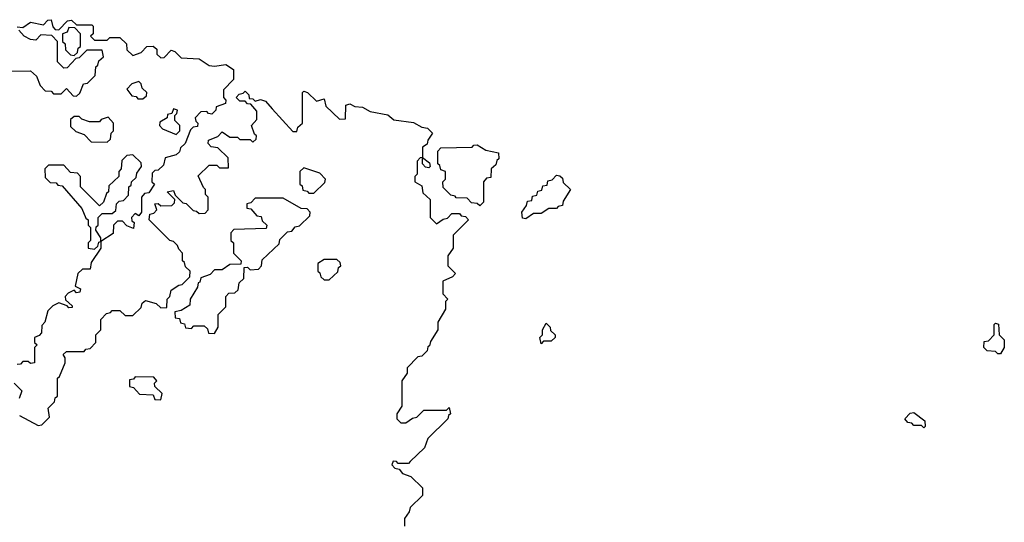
# Model space of a CAD drawing. Extents: x 2708302 to 2968450, y 494490 to 722710.
# Tile 279 of 284: x 2902922 to 2906780, y 687350 to 689320. Entities that reach past the tile are written whole.
import ezdxf

# ---------------------------------------------------------------- set-up
doc = ezdxf.new("R2010")
doc.units = 0

msp = doc.modelspace()

# ---------------------------------------------------------------- linework, layer by layer
at = {"layer": '0CON20XD'}
for points in [[(2902911.7, 689291.7), (2902935, 689290), (2902965, 689310), (2903015, 689300), (2903031.7, 689318.3), (2903045, 689320), (2903051.7, 689291.7), (2903061.7, 689281.7), (2903075, 689280), (2903110, 689315), (2903125, 689317.5), (2903145, 689300), (2903205, 689300), (2903210, 689295), (2903210, 689265), (2903200, 689255), (2903215, 689240), (2903265, 689240), (2903275, 689250), (2903315, 689250), (2903340, 689225), (2903341.7, 689201.7), (2903365, 689180), (2903398.3, 689191.7), (2903420, 689215), (2903445, 689216.7), (2903460, 689205), (2903460, 689185), (2903475, 689170), (2903488.3, 689171.7), (2903515, 689200), (2903530, 689195), (2903555, 689170), (2903625, 689166.7), (2903665, 689140), (2903685, 689137.5), (2903730, 689145), (2903760, 689125), (2903760, 689085), (2903720, 689045), (2903720, 689015), (2903730, 689005), (2903728.3, 688991.7), (2903691.7, 688978.3), (2903690, 688965)], [(2902851.7, 689118.3), (2902965, 689120), (2902988.3, 689098.3), (2903001.7, 689061.7), (2903021.7, 689041.7), (2903045, 689040), (2903055, 689030), (2903085, 689030), (2903105, 689050), (2903131.7, 689021.7), (2903145, 689020), (2903158.3, 689031.7), (2903171.7, 689068.3), (2903188.3, 689071.7), (2903218.3, 689101.7), (2903220, 689135), (2903228.3, 689141.7), (2903231.7, 689158.3), (2903250, 689175), (2903245, 689200), (2903185, 689200), (2903155, 689170), (2903141.7, 689168.3), (2903108.3, 689131.7), (2903095, 689130), (2903070, 689155), (2903070, 689235), (2903048.3, 689258.3), (2903005, 689260), (2902985, 689240), (2902965, 689242.5), (2902940, 689255), (2902918.3, 689278.3)], [(2903135, 689180), (2903148.3, 689191.7), (2903151.7, 689208.3), (2903160, 689215), (2903160, 689265), (2903138.3, 689288.3), (2903115, 689290), (2903108.3, 689271.7), (2903090, 689265), (2903090, 689235), (2903100, 689225), (2903101.7, 689201.7), (2903121.7, 689181.7), (2903135, 689180)], [(2903405, 689010), (2903418.3, 689021.7), (2903420, 689035), (2903401.7, 689051.7), (2903398.3, 689068.3), (2903388.3, 689078.3), (2903361.7, 689068.3), (2903341.7, 689048.3), (2903361.7, 689021.7), (2903378.3, 689018.3), (2903385, 689010), (2903405, 689010)], [(2902921.7, 687768.3), (2902995, 687730), (2903008.3, 687731.7), (2903038.3, 687761.7), (2903033, 687797), (2903058.3, 687821.7), (2903061.7, 687838.3), (2903070, 687845), (2903070, 687915), (2903078.3, 687921.7), (2903100, 687975), (2903100, 687995), (2903092.5, 688007.5), (2903105, 688020), (2903175, 688020), (2903181.7, 688028.3), (2903198.3, 688031.7), (2903220, 688055), (2903220, 688085), (2903240, 688105), (2903240, 688145), (2903261.7, 688168.3), (2903278.3, 688171.7), (2903285, 688180), (2903315, 688180), (2903335, 688160), (2903365, 688160), (2903398.3, 688191.7), (2903401.7, 688208.3), (2903415, 688220), (2903457, 688207), (2903475, 688190), (2903498.3, 688191.7), (2903500, 688225), (2903510, 688235), (2903515, 688260), (2903545, 688280), (2903558.3, 688281.7), (2903588.3, 688311.7), (2903590, 688335), (2903571.7, 688351.7), (2903568.3, 688368.3), (2903560, 688375), (2903560, 688405), (2903545, 688420), (2903540, 688435), (2903525, 688450), (2903510, 688455), (2903430, 688535), (2903431.7, 688558.3), (2903448.3, 688561.7), (2903460, 688575), (2903451.7, 688598.3), (2903465, 688600), (2903475, 688590), (2903518.3, 688591.7), (2903528.3, 688601.7), (2903530, 688615), (2903500, 688645), (2903525, 688650), (2903531.7, 688631.7), (2903561.7, 688601.7), (2903575, 688600), (2903601.7, 688571.7), (2903615, 688570), (2903625, 688560), (2903648.3, 688561.7), (2903660, 688575), (2903660, 688625), (2903650, 688635), (2903650, 688655), (2903641.7, 688661.7), (2903621.7, 688708.3), (2903665, 688750), (2903695, 688750), (2903705, 688740), (2903740, 688740), (2903738.3, 688778.3), (2903698.3, 688818.3), (2903671.7, 688821.7), (2903660, 688835), (2903661.7, 688848.3), (2903698.3, 688861.7), (2903715, 688880), (2903745, 688860), (2903775, 688860), (2903785, 688850), (2903825, 688850), (2903835, 688840), (2903848.3, 688851.7), (2903850, 688865), (2903841.7, 688871.7), (2903830, 688905), (2903851.7, 688928.3), (2903851.7, 688961.7), (2903828.3, 688988.3), (2903815, 688990), (2903805, 689000), (2903785, 689000), (2903770, 689015), (2903781.7, 689028.3), (2903798.3, 689031.7), (2903805, 689040), (2903820, 689025), (2903821.7, 689011.7), (2903835, 689010), (2903845, 689000), (2903865, 689006.7), (2903885, 689000), (2903910.7, 688970.7), (2903991.7, 688881.7), (2904008.3, 688881.7), (2904011.7, 688898.3), (2904030, 688915), (2904030, 689035), (2904035, 689040), (2904050, 689035), (2904085, 689000), (2904115, 689010), (2904121.7, 688981.7), (2904175, 688930), (2904198.3, 688931.7), (2904200, 688985), (2904215, 688990), (2904235, 688980), (2904265, 688977.5), (2904295, 688960), (2904365, 688946.7), (2904387.5, 688927.5), (2904465, 688916.7), (2904498.3, 688898.3), (2904520, 688895), (2904540, 688875), (2904521.7, 688848.3), (2904518.3, 688831.7), (2904500, 688820), (2904500, 688780), (2904528.3, 688758.3), (2904530, 688745), (2904525, 688740), (2904511.7, 688741.7), (2904500, 688755), (2904500, 688780), (2904491.7, 688778.3), (2904480, 688765), (2904480, 688715), (2904470, 688705), (2904470, 688685), (2904498.3, 688668.3), (2904501.7, 688641.7), (2904530, 688615), (2904530, 688545), (2904555, 688520), (2904581.7, 688538.3), (2904598.3, 688541.7), (2904615, 688560), (2904645, 688560), (2904651.7, 688551.7), (2904668.3, 688548.3), (2904680, 688535), (2904620, 688475), (2904620, 688425), (2904600, 688395), (2904600, 688355), (2904630, 688325), (2904618.3, 688311.7), (2904580, 688295), (2904580, 688245), (2904600, 688225), (2904590, 688215), (2904590, 688185), (2904560, 688135), (2904560, 688105), (2904531.7, 688058.3), (2904528.3, 688041.7), (2904521.7, 688038.3), (2904518.3, 688021.7), (2904498.3, 688001.7), (2904481.7, 687998.3), (2904440, 687955), (2904440, 687935), (2904420, 687905), (2904420, 687805), (2904400, 687775), (2904400, 687755), (2904415, 687740), (2904435, 687740), (2904461.7, 687758.3), (2904478.3, 687761.7), (2904505, 687790), (2904595, 687790), (2904605, 687800), (2904610, 687775), (2904601.7, 687768.3), (2904600, 687755), (2904521.7, 687678.3), (2904508.3, 687641.7), (2904451.7, 687588.3), (2904445, 687580), (2904405, 687580), (2904398.3, 687588.3), (2904385, 687590), (2904380, 687575), (2904391.7, 687561.7), (2904408.3, 687558.3), (2904421.7, 687541.7), (2904455, 687530), (2904500, 687485), (2904500, 687455), (2904451.7, 687408.3), (2904448.3, 687391.7), (2904430, 687365), (2904430, 687335)], [(2903690, 688965), (2903675, 688950), (2903661.7, 688951.7), (2903655, 688960), (2903631.7, 688958.3), (2903610, 688935), (2903611.7, 688921.7), (2903620, 688915), (2903618.3, 688901.7), (2903601.7, 688898.3), (2903591.7, 688888.3), (2903570, 688835), (2903551.7, 688818.3), (2903548.3, 688801.7), (2903535, 688790), (2903491.7, 688778.3), (2903485, 688750), (2903465, 688730), (2903451.7, 688728.3), (2903441.7, 688718.3), (2903440, 688685), (2903450, 688675), (2903428.3, 688641.7), (2903411.7, 688638.3), (2903400, 688625), (2903400, 688565), (2903388.3, 688551.7), (2903375, 688560), (2903360, 688545), (2903361.7, 688531.7), (2903370, 688525), (2903368.3, 688501.7), (2903341.7, 688511.7), (2903325, 688530), (2903305, 688530), (2903290, 688515), (2903288.3, 688481.7), (2903240, 688450), (2903240, 688425), (2903201.7, 688368.3), (2903198.3, 688341.7), (2903168.3, 688341.7), (2903150, 688325), (2903140, 688275), (2903160, 688265), (2903158.3, 688251.7), (2903145, 688250), (2903135, 688260), (2903111.7, 688248.3), (2903100, 688235), (2903101.7, 688221.7), (2903128.3, 688198.3), (2903128.3, 688191.7), (2903115, 688190), (2903108.3, 688198.3), (2903075, 688210), (2903051.7, 688198.3), (2903031.7, 688178.3), (2903020, 688135), (2903008.3, 688121.7), (2903007, 688093), (2902998.3, 688081.7), (2902980, 688075), (2902980, 688055), (2902990, 688045), (2902980, 688035), (2902980, 687975), (2902965, 687972.5), (2902955, 687980), (2902935, 687980), (2902925, 687970), (2902911.7, 687968.3)], [(2903535, 688870), (2903550, 688885), (2903550, 688905), (2903530, 688925), (2903530, 688945), (2903538.3, 688951.7), (2903540, 688965), (2903525, 688970), (2903518.3, 688951.7), (2903501.7, 688948.3), (2903500, 688935), (2903471.7, 688918.3), (2903470, 688905), (2903481.7, 688891.7), (2903535, 688870)], [(2903265, 688840), (2903278.3, 688851.7), (2903280, 688875), (2903290, 688885), (2903290, 688915), (2903268.3, 688938.3), (2903241.7, 688928.3), (2903235, 688920), (2903195, 688920), (2903165, 688930), (2903155, 688940), (2903135, 688940), (2903121.7, 688928.3), (2903121.7, 688901.7), (2903141.7, 688881.7), (2903175, 688870), (2903201.7, 688841.7), (2903265, 688840)], [(2904725, 688590), (2904715, 688600), (2904691.7, 688601.7), (2904675, 688620), (2904631.7, 688621.7), (2904628.3, 688628.3), (2904611.7, 688631.7), (2904581.7, 688661.7), (2904580, 688685), (2904590, 688695), (2904590, 688725), (2904571.7, 688731.7), (2904568.3, 688748.3), (2904560, 688755), (2904560, 688805), (2904571.7, 688818.3), (2904695, 688820), (2904701.7, 688828.3), (2904715, 688830), (2904748.3, 688808.3), (2904798.3, 688798.3), (2904800, 688775), (2904791.7, 688768.3), (2904788.3, 688751.7), (2904770, 688735), (2904768.3, 688701.7), (2904751.7, 688698.3), (2904740, 688685), (2904740, 688605), (2904725, 688590)], [(2903215, 688420), (2903228.3, 688431.7), (2903231.7, 688448.3), (2903240, 688450), (2903240, 688465), (2903220, 688495), (2903221.7, 688508.3), (2903230, 688515), (2903230, 688545), (2903245, 688560), (2903285, 688560), (2903298.3, 688571.7), (2903301.7, 688598.3), (2903311.7, 688608.3), (2903328.3, 688611.7), (2903348.3, 688631.7), (2903350, 688665), (2903358.3, 688671.7), (2903360, 688685), (2903378.3, 688701.7), (2903381.7, 688718.3), (2903400, 688745), (2903398.3, 688758.3), (2903365, 688790), (2903341.7, 688788.3), (2903321.7, 688768.3), (2903320, 688735), (2903310, 688725), (2903310, 688705), (2903271.7, 688668.3), (2903270, 688645), (2903261.7, 688638.3), (2903250, 688605), (2903235, 688590), (2903160, 688665), (2903160, 688705), (2903148.3, 688718.3), (2903121.7, 688721.7), (2903095, 688750), (2903035, 688750), (2903020, 688735), (2903021.7, 688701.7), (2903041.7, 688681.7), (2903065, 688680), (2903071.7, 688671.7), (2903088.3, 688668.3), (2903165, 688580), (2903181.7, 688541.7), (2903190, 688535), (2903190, 688515), (2903200, 688505), (2903200, 688455), (2903190, 688445), (2903190, 688425), (2903215, 688420)], [(2904075, 688640), (2904118.3, 688681.7), (2904120, 688695), (2904098.3, 688718.3), (2904035, 688740), (2904020, 688725), (2904020, 688675), (2904028.3, 688668.3), (2904031.7, 688651.7), (2904048.3, 688648.3), (2904055, 688640), (2904075, 688640)], [(2904905, 688540), (2904891.7, 688541.7), (2904890, 688565), (2904908.3, 688591.7), (2904911.7, 688608.3), (2904928.3, 688611.7), (2904931.7, 688628.3), (2904948.3, 688631.7), (2904951.7, 688648.3), (2904968.3, 688651.7), (2904971.7, 688668.3), (2904988.3, 688671.7), (2904991.7, 688688.3), (2905008.3, 688691.7), (2905025, 688710), (2905038.3, 688708.3), (2905048.3, 688698.3), (2905051.7, 688681.7), (2905080, 688655), (2905051.7, 688608.3), (2905048.3, 688591.7), (2905031.7, 688588.3), (2905025, 688580), (2904995, 688580), (2904965, 688560), (2904935, 688560), (2904905, 688540)], [(2903685, 688090), (2903700, 688115), (2903700, 688165), (2903730, 688195), (2903730, 688235), (2903741.7, 688248.3), (2903765, 688250), (2903778.3, 688261.7), (2903781.7, 688288.3), (2903800, 688305), (2903801.7, 688348.3), (2903815, 688350), (2903825, 688340), (2903858.3, 688341.7), (2903870, 688355), (2903871.7, 688378.3), (2903938.3, 688441.7), (2903941.7, 688458.3), (2903971.7, 688488.3), (2903988.3, 688491.7), (2904001.7, 688508.3), (2904018.3, 688511.7), (2904058.3, 688551.7), (2904060, 688565), (2904048.3, 688578.3), (2904025, 688580), (2903955, 688620), (2903845, 688620), (2903828.3, 688601.7), (2903811.7, 688598.3), (2903811.7, 688581.7), (2903828.3, 688578.3), (2903851.7, 688551.7), (2903868.3, 688548.3), (2903871.7, 688531.7), (2903890, 688515), (2903888.3, 688501.7), (2903761.7, 688498.3), (2903750, 688485), (2903750, 688455), (2903760, 688445), (2903760, 688405), (2903790, 688375), (2903788.3, 688361.7), (2903745, 688360), (2903715, 688340), (2903685, 688340), (2903668.3, 688321.7), (2903631.7, 688308.3), (2903628.3, 688291.7), (2903621.7, 688288.3), (2903618.3, 688271.7), (2903590, 688225), (2903588.3, 688201.7), (2903555, 688180), (2903530, 688175), (2903531.7, 688151.7), (2903548.3, 688148.3), (2903551.7, 688131.7), (2903568.3, 688128.3), (2903571.7, 688111.7), (2903595, 688110), (2903605, 688120), (2903645, 688120), (2903658.3, 688108.3), (2903661.7, 688091.7), (2903685, 688090)], [(2904135, 688300), (2904168.3, 688331.7), (2904171.7, 688348.3), (2904180, 688355), (2904178.3, 688368.3), (2904165, 688380), (2904115, 688380), (2904090, 688365), (2904090, 688335), (2904098.3, 688328.3), (2904101.7, 688311.7), (2904115, 688300), (2904135, 688300)], [(2904965, 688050), (2904960, 688075), (2904970, 688085), (2904970, 688105), (2904985, 688130), (2905000, 688115), (2905001.7, 688101.7), (2905020, 688085), (2905020, 688075), (2905005, 688060), (2904975, 688060), (2904965, 688050)], [(2906765, 688010), (2906755, 688010), (2906745, 688020), (2906712.5, 688022.5), (2906700, 688035), (2906701.7, 688058.3), (2906718.3, 688061.7), (2906740, 688085), (2906740, 688125), (2906745, 688130), (2906757, 688127), (2906760, 688085), (2906780, 688065), (2906780, 688035), (2906765, 688010)], [(2903475, 687830), (2903480, 687855), (2903451.7, 687881.7), (2903450, 687895), (2903460, 687905), (2903448.3, 687918.3), (2903375, 687920), (2903368.3, 687911.7), (2903351.7, 687908.3), (2903351.7, 687881.7), (2903368.3, 687878.3), (2903391.7, 687851.7), (2903445, 687850), (2903451.7, 687831.7), (2903475, 687830)], [(2902900, 687895), (2902930, 687865), (2902920, 687835)], [(2906465, 687720), (2906455, 687730), (2906425, 687730), (2906418.3, 687738.3), (2906401.7, 687741.7), (2906390, 687755), (2906411.7, 687778.3), (2906425, 687780), (2906468.3, 687748.3), (2906470, 687725), (2906465, 687720)]]:
    msp.add_lwpolyline(points, dxfattribs=at)

doc.saveas('drawing.dxf')
